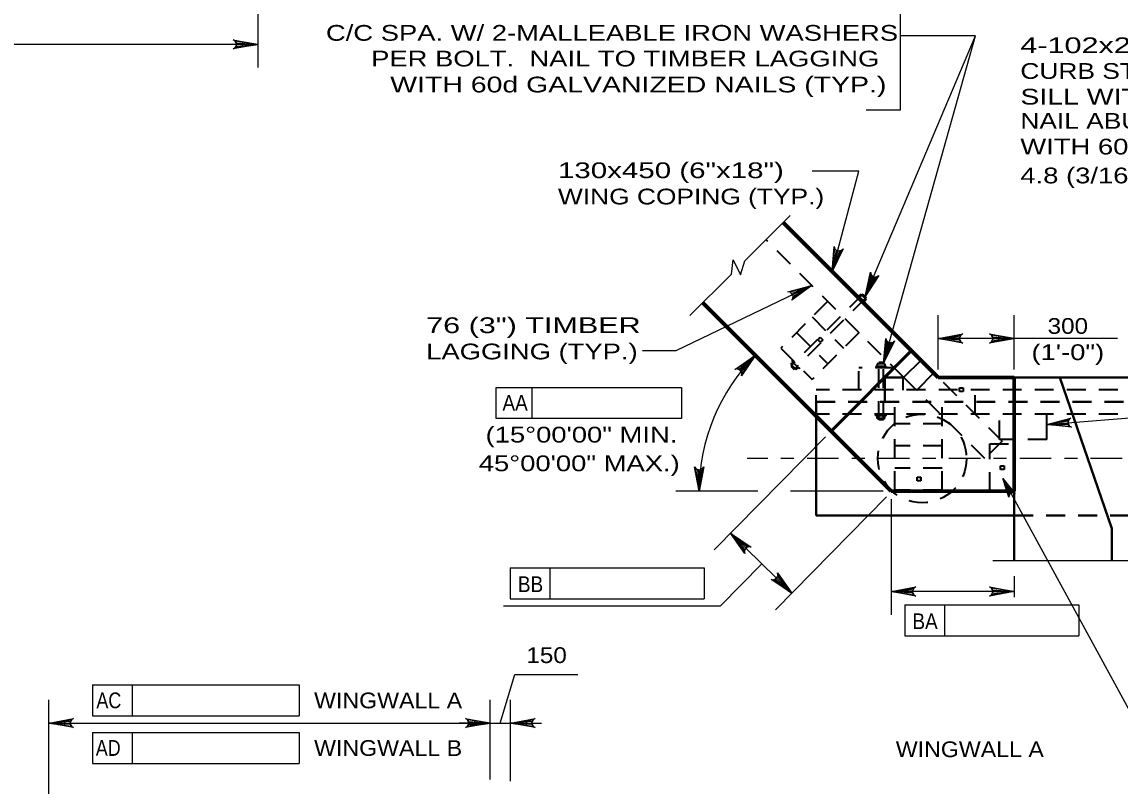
# Model space of a CAD drawing. Extents: x -6.4 to 73.1, y -66 to 0.
# Drawn here: x 16.4 to 24.76, y -35.53 to -29.71 of the extents above; entities that cross this region are included whole.
import ezdxf
from ezdxf.enums import TextEntityAlignment as Align

# ---------------------------------------------------------------- set-up
doc = ezdxf.new("R2010")
doc.units = 0
doc.header["$LTSCALE"] = 0.048
doc.linetypes.add('DOT_DASHED', pattern=[7.7, 5, -1.2, 0.3, -1.2])
doc.linetypes.add('MEDIUM_DASHED', pattern=[4.5, 3, -1.5])
doc.layers.add('4', color=7, linetype='Continuous', lineweight=25)
doc.layers.add('5', color=7, linetype='Continuous', lineweight=25)

msp = doc.modelspace()

# ---------------------------------------------------------------- hatches: boundary and pattern name
at = {"layer": '4'}
msp.add_hatch(color=256, dxfattribs=at).paths.add_polyline_path([(24.20317, -32.77808), (24.32167, -32.77842), (24.32008, -32.75883)])
at = {"layer": '5'}
for points in [[(18.07433, -29.86283), (18.07433, -29.90217), (18.19242, -29.8825)], [(22.56925, -31.61167), (22.60892, -31.49992), (22.58992, -31.49492)], [(22.41325, -31.71867), (22.30258, -31.761), (22.31108, -31.77875)], [(23.49475, -32.10233), (23.49475, -32.14175), (23.37667, -32.122)], [(23.83608, -32.10233), (23.83608, -32.14175), (23.95417, -32.122)], [(21.88883, -32.32417), (21.91783, -32.35083), (21.98342, -32.25067)], [(21.57933, -33.16792), (21.54, -33.16633), (21.55492, -33.28517)], [(21.8925, -33.674), (21.86483, -33.70208), (21.7945, -33.60517)], [(22.18933, -33.96617), (22.16175, -33.99417), (22.25967, -34.063)], [(23.136, -34.03033), (23.136, -34.06967), (23.01792, -34.05)], [(16.7195, -35.03125), (16.7195, -35.07067), (16.60142, -35.05092)], [(19.84425, -35.03125), (19.84425, -35.07067), (19.96233, -35.05092)], [(20.23642, -35.03125), (20.23642, -35.07067), (20.11833, -35.05092)]]:
    msp.add_hatch(color=256, dxfattribs=at).paths.add_polyline_path(points)

# ---------------------------------------------------------------- linework, layer by layer
at = {"layer": '4'}
for p, q in [((22.81917, -31.80192), (23.66033, -29.81725)), ((22.24692, -31.18658), (21.9025, -31.53092)), ((21.8, -31.63342), (21.813, -31.52408)), ((21.8, -31.63342), (21.48492, -31.94858))]:
    msp.add_line(p, q, dxfattribs=at)
at = {"layer": '4', "lineweight": 70}
for p, q in [((23.37667, -32.419), (22.19558, -31.23792)), ((23.01792, -33.28517), (21.58308, -31.85033)), ((23.37667, -32.419), (23.95417, -32.419)), ((23.95425, -33.28517), (23.95425, -32.419)), ((23.95425, -33.28517), (23.01792, -33.28517))]:
    msp.add_line(p, q, dxfattribs=at)
at = {"layer": '4', "linetype": 'MEDIUM_DASHED', "lineweight": 35}
for p, q in [((23.11358, -32.419), (22.064, -31.36942)), ((22.80167, -31.78433), (22.2535, -32.33258)), ((22.53408, -31.8395), (22.17708, -32.1965)), ((22.82775, -31.8105), (22.27958, -32.35867)), ((22.41483, -31.95875), (22.65333, -32.19733)), ((22.29592, -32.07767), (22.5345, -32.31617)), ((22.77258, -32.078), (22.41558, -32.435)), ((22.17708, -32.1965), (22.41558, -32.435)), ((22.26092, -32.29525), (22.26842, -32.28783)), ((22.26092, -32.29525), (22.31683, -32.35117)), ((22.2945, -32.35867), (22.30942, -32.34375)), ((22.31683, -32.35117), (22.32425, -32.34375)), ((22.77242, -32.51508), (22.77242, -32.34642)), ((23.041, -32.34642), (22.77242, -32.34642)), ((22.92267, -32.74325), (22.92267, -32.30425)), ((22.9595, -32.74325), (22.9595, -32.30425)), ((23.73125, -33.03667), (23.11358, -32.419)), ((23.86275, -32.90508), (23.37667, -32.419)), ((25.7195, -32.513), (22.447, -32.513)), ((22.447, -32.69908), (22.447, -32.513)), ((23.65667, -32.69908), (23.65667, -32.513)), ((23.04542, -33.2775), (23.04542, -32.605)), ((23.40633, -33.2775), (23.40633, -32.605)), ((25.7195, -32.69908), (22.447, -32.69908)), ((22.90158, -32.71158), (22.90158, -32.70108)), ((22.98058, -32.71158), (22.98058, -32.70108)), ((23.84225, -32.8915), (23.84225, -32.69908)), ((22.98058, -32.71158), (22.90158, -32.71158)), ((22.91208, -32.73267), (22.91208, -32.71158)), ((22.97008, -32.73267), (22.91208, -32.73267)), ((22.9595, -32.74325), (22.92267, -32.74325)), ((22.97008, -32.73267), (22.97008, -32.71158)), ((23.40633, -32.77317), (23.04542, -32.77317)), ((23.40633, -32.94125), (23.04542, -32.94125)), ((23.86275, -32.90508), (23.73125, -33.03667)), ((24.20317, -32.8915), (23.84225, -32.8915)), ((23.40633, -33.10933), (23.04542, -33.10933)), ((23.40633, -33.2775), (23.04542, -33.2775))]:
    msp.add_line(p, q, dxfattribs=at)
at = {"layer": '4', "lineweight": 35}
for p, q in [((22.78675, -31.78433), (22.77183, -31.79925)), ((22.78675, -31.78433), (22.82775, -31.82533)), ((22.80167, -31.78433), (22.82775, -31.8105)), ((22.76442, -31.79183), (22.75692, -31.79925)), ((22.76442, -31.79183), (22.82025, -31.84775)), ((22.82775, -31.82533), (22.81283, -31.84025)), ((22.82025, -31.84775), (22.81283, -31.85517)), ((23.24508, -32.2875), (23.11192, -32.42067)), ((22.2535, -32.31767), (22.26842, -32.30275)), ((22.2535, -32.31767), (22.2945, -32.35867)), ((22.2535, -32.33258), (22.27958, -32.35867)), ((22.98058, -32.33583), (22.90158, -32.33583)), ((22.90158, -32.33583), (22.90158, -32.34642)), ((22.97008, -32.31475), (22.91208, -32.31475)), ((22.91208, -32.31475), (22.91208, -32.33583)), ((22.9595, -32.30425), (22.92267, -32.30425)), ((22.97008, -32.31475), (22.97008, -32.33583)), ((22.98058, -32.33583), (22.98058, -32.34642)), ((23.10975, -32.51508), (23.10975, -32.41517)), ((23.34292, -32.38533), (23.20975, -32.5185)), ((24.20317, -32.8915), (24.20317, -32.69908))]:
    msp.add_line(p, q, dxfattribs=at)
at = {"layer": '4', "lineweight": 53}
msp.add_line((23.1725, -32.21483), (22.56008, -32.82733), dxfattribs=at)
at = {"layer": '4', "lineweight": 40}
for p, q in [((22.96833, -32.605), (22.96833, -32.419)), ((22.96833, -32.419), (23.11358, -32.419)), ((23.95417, -32.419), (25.7195, -32.419)), ((24.69833, -33.57025), (24.302, -32.419)), ((22.447, -33.47167), (22.447, -32.605)), ((23.95425, -33.81692), (23.95425, -33.28508)), ((22.447, -33.47117), (23.95425, -33.47117)), ((24.69833, -33.57025), (24.69833, -33.81692))]:
    msp.add_line(p, q, dxfattribs=at)
at = {"layer": '4', "linetype": 'MEDIUM_DASHED', "lineweight": 40}
for p, q in [((22.447, -32.605), (25.7195, -32.605)), ((23.95425, -33.47117), (25.7195, -33.47117))]:
    msp.add_line(p, q, dxfattribs=at)
at = {"layer": '4', "linetype": 'DOT_DASHED'}
msp.add_line((30.71725, -33.03667), (21.92, -33.03667), dxfattribs=at)
at = {"layer": '4'}
for points in [[(21.813, -31.52408), (21.86925, -31.6365), (21.9025, -31.53092)], [(24.20317, -32.77808), (25.84417, -32.64558), (25.98158, -32.64558)]]:
    msp.add_lwpolyline(points, dxfattribs=at)
at = {"layer": '4', "linetype": 'MEDIUM_DASHED', "lineweight": 35}
for points in [[(22.47783, -32.15125), (22.45808, -32.13158), (22.47783, -32.11183), (22.49758, -32.13158)], [(23.56492, -32.52733), (23.537, -32.52733), (23.537, -32.49942), (23.56492, -32.49942)], [(23.8515, -33.12083), (23.8515, -33.09292), (23.87942, -33.09292), (23.87942, -33.12083)], [(23.24375, -33.20542), (23.21583, -33.20542), (23.21583, -33.1775), (23.24375, -33.1775)]]:
    msp.add_lwpolyline(points, close=True, dxfattribs=at)
at = {"layer": '4'}
msp.add_lwpolyline([(24.20317, -32.77808), (24.32167, -32.77842), (24.32008, -32.75883)], close=True, dxfattribs=at)
at = {"layer": '4', "linetype": 'MEDIUM_DASHED', "lineweight": 35}
msp.add_lwpolyline([(23.76825, -33.28508), (23.76825, -32.92417), (23.95425, -32.92417)], dxfattribs=at)
msp.add_circle((23.25381, -33.03669), 0.3376, dxfattribs=at)
at = {"layer": '5'}
for p, q in [((18.19242, -27.29033), (18.19242, -30.05967)), ((18.19242, -29.8825), (7.41692, -29.8825)), ((22.41325, -31.71867), (21.37683, -32.21683)), ((23.37667, -32.3575), (23.37667, -31.94483)), ((23.95417, -32.3575), (23.95417, -31.94483)), ((24.74058, -32.122), (23.37667, -32.122)), ((21.37683, -32.21692), (21.12425, -32.21692)), ((20.00867, -32.49517), (21.42067, -32.49517)), ((20.00867, -32.73142), (20.00867, -32.49517)), ((20.2825, -32.73142), (20.2825, -32.49517)), ((21.42067, -32.49517), (21.42067, -32.73142)), ((21.42067, -32.73142), (20.00867, -32.73142)), ((22.51692, -32.87117), (21.67025, -33.7315)), ((23.8675, -33.18783), (24.984, -35.23542)), ((22.00167, -33.28517), (21.37775, -33.28517)), ((22.95633, -33.28517), (22.25158, -33.28517)), ((22.98208, -33.329), (22.13542, -34.18925)), ((23.01792, -33.34667), (23.01792, -34.22717)), ((21.79458, -33.60517), (22.25967, -34.063)), ((20.11617, -33.869), (20.11608, -34.10525)), ((20.11617, -33.869), (21.59333, -33.869)), ((20.41858, -33.86908), (20.41858, -34.10525)), ((21.59333, -33.869), (21.59342, -34.10525)), ((22.03233, -33.83925), (21.71683, -34.15975)), ((25.12867, -33.817), (23.79333, -33.817)), ((23.95425, -33.9315), (23.95425, -34.09267)), ((20.11608, -34.10525), (21.59342, -34.10525)), ((23.95425, -34.05), (23.01792, -34.05)), ((20.06325, -34.15975), (21.71683, -34.15975)), ((23.12167, -34.15108), (24.44625, -34.15108)), ((23.12167, -34.15108), (23.12167, -34.38733)), ((23.42408, -34.15108), (23.42408, -34.38733)), ((24.44625, -34.15108), (24.44625, -34.38733)), ((23.12167, -34.38733), (24.44625, -34.38733)), ((16.934, -34.76033), (16.934, -34.99658)), ((16.934, -34.76033), (18.50875, -34.76033)), ((17.23642, -34.76033), (17.23642, -34.99658)), ((18.50875, -34.76033), (18.50875, -34.99658)), ((16.60142, -36.62767), (16.60142, -34.87375)), ((19.96233, -35.48083), (19.96233, -34.87375)), ((20.11833, -35.49392), (20.11833, -34.87375)), ((16.934, -34.99658), (18.50875, -34.99658)), ((16.60142, -35.05092), (19.96233, -35.05092)), ((16.934, -35.12283), (18.50875, -35.12283)), ((16.934, -35.12283), (16.934, -35.35908)), ((17.23642, -35.12283), (17.23642, -35.35908)), ((18.50875, -35.12283), (18.50875, -35.35908)), ((19.84425, -35.05092), (19.72617, -35.05092)), ((19.96233, -35.05092), (20.27425, -35.05092)), ((20.11833, -35.05092), (20.3545, -35.05092)), ((16.934, -35.35908), (18.50875, -35.35908))]:
    msp.add_line(p, q, dxfattribs=at)
for points in [[(22.82725, -29.24), (23.08617, -29.24), (23.08617, -30.38333), (22.82725, -30.38333)], [(18.19242, -29.8825), (18.006, -29.91742), (18.02033, -29.9075), (18.02775, -29.895), (18.02992, -29.8825), (18.02775, -29.87), (18.02033, -29.8575), (18.006, -29.84758), (18.19242, -29.8825), (18.02033, -29.8575), (18.02775, -29.87), (18.19242, -29.8825), (18.02992, -29.8825), (18.02775, -29.895), (18.19242, -29.8825), (18.02033, -29.9075)], [(22.9595, -32.31108), (23.66033, -29.81725), (23.08617, -29.81725)], [(22.56925, -31.61167), (22.77083, -30.84808), (22.41625, -30.84808)], [(22.56925, -31.61167), (22.583, -31.4225), (22.589, -31.43892), (22.59917, -31.44925), (22.61075, -31.45458), (22.62333, -31.45567), (22.63733, -31.45167), (22.65067, -31.44033), (22.56925, -31.61167), (22.63733, -31.45167), (22.62333, -31.45567), (22.56925, -31.61167), (22.61075, -31.45458), (22.59917, -31.44925), (22.56925, -31.61167), (22.589, -31.43892)], [(22.81917, -31.80192), (22.85975, -31.61667), (22.8615, -31.62517), (22.86325, -31.63375), (22.86758, -31.63958), (22.87192, -31.64542), (22.87725, -31.64883), (22.88258, -31.65233), (22.88875, -31.65375), (22.89492, -31.65517), (22.90217, -31.65425), (22.90933, -31.65325), (22.91675, -31.64858), (22.92408, -31.64392), (22.81917, -31.80192), (22.91675, -31.64858), (22.90933, -31.65325), (22.81917, -31.80192), (22.90217, -31.65425), (22.89492, -31.65517), (22.81917, -31.80192), (22.88875, -31.65375), (22.88258, -31.65233), (22.81917, -31.80192), (22.87725, -31.64883), (22.87192, -31.64542), (22.81917, -31.80192), (22.86758, -31.63958), (22.86325, -31.63375), (22.81917, -31.80192), (22.8615, -31.62517)], [(22.41325, -31.71867), (22.26042, -31.83092), (22.269, -31.81575), (22.27025, -31.80125), (22.26675, -31.78908), (22.25942, -31.77875), (22.24733, -31.77067), (22.23008, -31.76792), (22.41325, -31.71867), (22.24733, -31.77067), (22.25942, -31.77875), (22.41325, -31.71867), (22.26675, -31.78908), (22.27025, -31.80125), (22.41325, -31.71867), (22.269, -31.81575)], [(23.37667, -32.122), (23.56308, -32.08708), (23.54875, -32.097), (23.54133, -32.1095), (23.53917, -32.122), (23.54133, -32.1345), (23.54875, -32.147), (23.56308, -32.15692), (23.37667, -32.122), (23.54875, -32.147), (23.54133, -32.1345), (23.37667, -32.122), (23.53917, -32.122), (23.54133, -32.1095), (23.37667, -32.122), (23.54875, -32.097)], [(23.95417, -32.122), (23.76775, -32.15692), (23.78208, -32.147), (23.7895, -32.1345), (23.79167, -32.122), (23.7895, -32.1095), (23.78208, -32.097), (23.76775, -32.08708), (23.95417, -32.122), (23.78208, -32.097), (23.7895, -32.1095), (23.95417, -32.122), (23.79167, -32.122), (23.7895, -32.1345), (23.95417, -32.122), (23.78208, -32.147)], [(22.9595, -32.31108), (22.97625, -32.12217), (22.97917, -32.13042), (22.982, -32.13867), (22.987, -32.14392), (22.992, -32.14917), (22.99775, -32.15192), (23.0035, -32.15467), (23.00975, -32.15533), (23.01608, -32.156), (23.02308, -32.15408), (23.03008, -32.15225), (23.03683, -32.14667), (23.04358, -32.14108), (22.9595, -32.31108), (23.03683, -32.14667), (23.03008, -32.15225), (22.9595, -32.31108), (23.02308, -32.15408), (23.01608, -32.156), (22.9595, -32.31108), (23.00975, -32.15533), (23.0035, -32.15467), (22.9595, -32.31108), (22.99775, -32.15192), (22.992, -32.14917), (22.9595, -32.31108), (22.987, -32.14392), (22.982, -32.13867), (22.9595, -32.31108), (22.97917, -32.13042)], [(21.98342, -32.25067), (21.87633, -32.40717), (21.87942, -32.39), (21.87583, -32.37592), (21.8685, -32.36558), (21.85817, -32.35825), (21.84408, -32.35467), (21.82692, -32.35775), (21.98342, -32.25067), (21.84408, -32.35467), (21.85817, -32.35825), (21.98342, -32.25067), (21.8685, -32.36558), (21.87583, -32.37592), (21.98342, -32.25067), (21.87942, -32.39)], [(24.20317, -32.77808), (24.38617, -32.72825), (24.37267, -32.73933), (24.36625, -32.75233), (24.36517, -32.765), (24.36825, -32.77733), (24.37667, -32.78917), (24.39175, -32.79792), (24.20317, -32.77808), (24.37667, -32.78917), (24.36825, -32.77733), (24.20317, -32.77808), (24.36517, -32.765), (24.36625, -32.75233), (24.20317, -32.77808), (24.37267, -32.73933)], [(21.55492, -33.28517), (21.52, -33.09875), (21.52992, -33.11308), (21.54242, -33.1205), (21.55492, -33.12267), (21.56742, -33.1205), (21.57992, -33.11308), (21.58983, -33.09875), (21.55492, -33.28517), (21.57992, -33.11308), (21.56742, -33.1205), (21.55492, -33.28517), (21.55492, -33.12267), (21.54242, -33.1205), (21.55492, -33.28517), (21.52992, -33.11308)], [(23.8675, -33.18783), (23.96342, -33.30542), (23.95092, -33.29908), (23.93933, -33.29867), (23.92975, -33.302), (23.92175, -33.30825), (23.91583, -33.31825), (23.91433, -33.33217), (23.8675, -33.18783), (23.91583, -33.31825), (23.92175, -33.30825), (23.8675, -33.18783), (23.92975, -33.302), (23.93933, -33.29867), (23.8675, -33.18783), (23.95092, -33.29908)], [(21.79458, -33.60517), (21.95192, -33.711), (21.93475, -33.70808), (21.92067, -33.71175), (21.91042, -33.71917), (21.90317, -33.72958), (21.89967, -33.74367), (21.90292, -33.76083), (21.79458, -33.60517), (21.89967, -33.74367), (21.90317, -33.72958), (21.79458, -33.60517), (21.91042, -33.71917), (21.92067, -33.71175), (21.79458, -33.60517), (21.93475, -33.70808)], [(22.25967, -34.063), (22.10233, -33.95717), (22.1195, -33.96008), (22.13358, -33.95642), (22.14383, -33.949), (22.15108, -33.93858), (22.15458, -33.9245), (22.15133, -33.90733), (22.25967, -34.063), (22.15458, -33.9245), (22.15108, -33.93858), (22.25967, -34.063), (22.14383, -33.949), (22.13358, -33.95642), (22.25967, -34.063), (22.1195, -33.96008)], [(23.01792, -34.05), (23.20433, -34.01508), (23.19, -34.025), (23.18258, -34.0375), (23.18042, -34.05), (23.18258, -34.0625), (23.19, -34.075), (23.20433, -34.08492), (23.01792, -34.05), (23.19, -34.075), (23.18258, -34.0625), (23.01792, -34.05), (23.18042, -34.05), (23.18258, -34.0375), (23.01792, -34.05), (23.19, -34.025)], [(23.95425, -34.05), (23.76783, -34.08492), (23.78217, -34.075), (23.78958, -34.0625), (23.79175, -34.05), (23.78958, -34.0375), (23.78217, -34.025), (23.76783, -34.01508), (23.95425, -34.05), (23.78217, -34.025), (23.78958, -34.0375), (23.95425, -34.05), (23.79175, -34.05), (23.78958, -34.0625), (23.95425, -34.05), (23.78217, -34.075)], [(20.03933, -35.05092), (20.15008, -34.68183), (20.631, -34.68183)], [(16.60142, -35.05092), (16.78783, -35.016), (16.7735, -35.02592), (16.76608, -35.03842), (16.76392, -35.05092), (16.76608, -35.06342), (16.7735, -35.07592), (16.78783, -35.08583), (16.60142, -35.05092), (16.7735, -35.07592), (16.76608, -35.06342), (16.60142, -35.05092), (16.76392, -35.05092), (16.76608, -35.03842), (16.60142, -35.05092), (16.7735, -35.02592)], [(19.96233, -35.05092), (19.77592, -35.08583), (19.79025, -35.07592), (19.79767, -35.06342), (19.79983, -35.05092), (19.79767, -35.03842), (19.79025, -35.02592), (19.77592, -35.016), (19.96233, -35.05092), (19.79025, -35.02592), (19.79767, -35.03842), (19.96233, -35.05092), (19.79983, -35.05092), (19.79767, -35.06342), (19.96233, -35.05092), (19.79025, -35.07592)], [(20.11833, -35.05092), (20.30475, -35.016), (20.29042, -35.02592), (20.283, -35.03842), (20.28083, -35.05092), (20.283, -35.06342), (20.29042, -35.07592), (20.30475, -35.08583), (20.11833, -35.05092), (20.29042, -35.07592), (20.283, -35.06342), (20.11833, -35.05092), (20.28083, -35.05092), (20.283, -35.03842), (20.11833, -35.05092), (20.29042, -35.02592)]]:
    msp.add_lwpolyline(points, dxfattribs=at)
for points in [[(18.07433, -29.86283), (18.07433, -29.90217), (18.19242, -29.8825)], [(22.56925, -31.61167), (22.60892, -31.49992), (22.58992, -31.49492)], [(22.41325, -31.71867), (22.30258, -31.761), (22.31108, -31.77875)], [(23.49475, -32.10233), (23.49475, -32.14175), (23.37667, -32.122)], [(23.83608, -32.10233), (23.83608, -32.14175), (23.95417, -32.122)], [(21.88883, -32.32417), (21.91783, -32.35083), (21.98342, -32.25067)], [(21.57933, -33.16792), (21.54, -33.16633), (21.55492, -33.28517)], [(21.8925, -33.674), (21.86483, -33.70208), (21.7945, -33.60517)], [(22.18933, -33.96617), (22.16175, -33.99417), (22.25967, -34.063)], [(23.136, -34.03033), (23.136, -34.06967), (23.01792, -34.05)], [(16.7195, -35.03125), (16.7195, -35.07067), (16.60142, -35.05092)], [(19.84425, -35.03125), (19.84425, -35.07067), (19.96233, -35.05092)], [(20.23642, -35.03125), (20.23642, -35.07067), (20.11833, -35.05092)]]:
    msp.add_lwpolyline(points, close=True, dxfattribs=at)
msp.add_arc((23.01791, -33.28519), 1.46295, 134.99964, 180.00114, dxfattribs=at)

# ---------------------------------------------------------------- texts
for s, width, p in [('C/C SPA. W/ 2-MALLEABLE IRON WASHERS', 1.3, (18.71183, -29.855)), ('4-102x203 (4"x8"), NAIL LAMINATED,', 1.45, (24.00183, -29.94942)), ('PER BOLT.  NAIL TO TIMBER LAGGING', 1.3, (19.056, -30.05075)), ('CURB STRUT. TOE NAIL TO BEARING', 1.25, (24.00183, -30.14525)), ('WITH 60d GALVANIZED NAILS (TYP.)', 1.35, (19.20158, -30.24842)), ('SILL WITH 30d GALVANIZED NAILS.', 1.35, (24.00183, -30.34108)), ('NAIL ABUTMENT BACKWALL TO STRUT ', 1.25, (24.00183, -30.52525)), ('WITH 60d GALVANIZED NAILS WITH', 1.3, (24.00183, -30.72108)), ('130x450 (6"x18")', 1.4, (20.47925, -30.9015)), ('4.8 (3/16")  PILOT HOLE. (TYP.)', 1.3, (24.00183, -30.941)), ('WING COPING (TYP.)', 1.25, (20.47925, -31.1015)), ('76 (3") TIMBER', 1.45, (19.4755, -32.08158)), ('LAGGING (TYP.)', 1.3, (19.4755, -32.28158)), ('150', 1.15, (20.23875, -34.59425)), ('WINGWALL A', 1.1, (23.05308, -35.31092))]:
    msp.add_text(s, height=0.12, dxfattribs=dict(at, width=width)).set_placement(p)
for s, width, p in [('300', 1.15, (24.36346, -32.08708)), ('(1\'-0")', 1.3, (24.36346, -32.28708)), ('AA', 0.9, (20.15283, -32.67208)), ('(15°00\'00" MIN.', 1.3, (20.65842, -32.91483)), ('45°00\'00" MAX.)', 1.3, (20.64142, -33.13317))]:
    msp.add_text(s, height=0.12, dxfattribs=dict(at, width=width)).set_placement(p, align=Align.CENTER)
for s, rotation, width, p in [('BB', 359.939, 0.9, (20.27035, -34.05385)), ('BA', 359.938, 0.9, (23.27589, -34.33602)), ('AC', 359.938, 0.85, (17.05781, -34.93852)), ('AD', 359.938, 0.85, (17.05306, -35.30094))]:
    msp.add_text(s, height=0.12, rotation=rotation, dxfattribs=dict(at, width=width)).set_placement(p, align=Align.CENTER)
at = {"layer": '5', "width": 1.1}
for s, p in [('WINGWALL A', (18.62158, -34.9385)), ('WINGWALL B', (18.62158, -35.301))]:
    msp.add_text(s, height=0.12, rotation=359.938, dxfattribs=at).set_placement(p)

doc.saveas('drawing.dxf')
